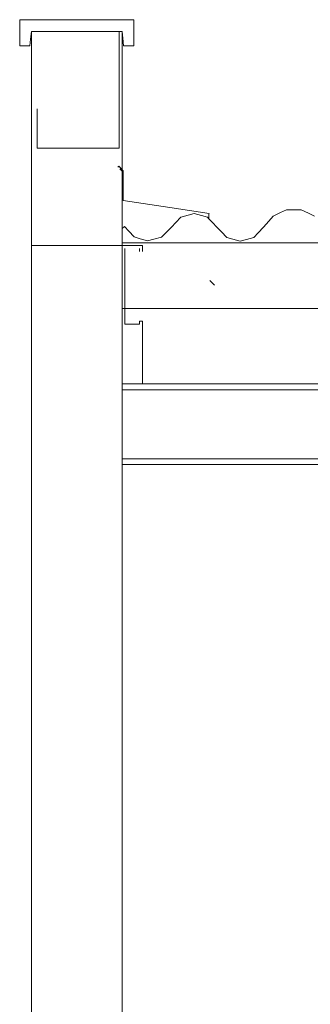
# Model space of a CAD drawing. Header units: millimetres. Extents: x -16331 to -10174, y -4135 to -3584.
# Tile 374 of 456: x -10217.75 to -10215.77, y -4007.02 to -4000.28. Entities that reach past the tile are written whole.
import ezdxf

# ---------------------------------------------------------------- set-up
doc = ezdxf.new("R2010")
doc.units = ezdxf.units.MM
for name, color, linetype, lineweight in [('DI-Elementos externos em corte', 9, 'Continuous', 18), ('DI-Elementos externos em vista', 9, 'Continuous', 5), ('IFC-IfcBuildingElementProxy-Contorno', 250, 'Continuous', 5), ('IFC-IfcRoof-Contorno', 250, 'Continuous', 5)]:
    doc.layers.add(name, color=color, linetype=linetype, lineweight=lineweight)

msp = doc.modelspace()

# ---------------------------------------------------------------- linework, layer by layer
at = {"layer": 'DI-Elementos externos em corte'}
for p, q in [((-10217.3329, -4000.2756), (-10217.7542, -4000.2756)), ((-10217.7542, -4000.2756), (-10217.7542, -4000.3584)), ((-10216.9742, -4000.2756), (-10217.3329, -4000.2756)), ((-10216.9742, -4000.3728), (-10216.9742, -4000.2756)), ((-10217.7542, -4000.3584), (-10217.7542, -4000.4556)), ((-10217.6798, -4000.4096), (-10217.6742, -4000.3556)), ((-10217.6742, -4000.3556), (-10217.389, -4000.3556)), ((-10217.6742, -4000.3556), (-10217.6742, -4001.1556)), ((-10217.6342, -4000.3556), (-10217.6742, -4000.3556)), ((-10217.3361, -4000.3556), (-10217.6342, -4000.3556)), ((-10217.0742, -4000.3556), (-10217.4452, -4000.3556)), ((-10217.389, -4000.3556), (-10217.0742, -4000.3556)), ((-10217.0742, -4000.3556), (-10217.3361, -4000.3556)), ((-10217.0742, -4000.3556), (-10217.0542, -4000.3556)), ((-10217.0542, -4000.3556), (-10217.0742, -4000.3556)), ((-10217.0742, -4000.6255), (-10217.0742, -4000.3556)), ((-10217.0542, -4000.3556), (-10217.0493, -4000.4016)), ((-10217.0542, -4001.1556), (-10217.0542, -4000.3556)), ((-10216.9742, -4000.4556), (-10216.9742, -4000.3728)), ((-10217.7542, -4000.4556), (-10217.7222, -4000.4556)), ((-10217.7222, -4000.4556), (-10217.6847, -4000.4556)), ((-10217.6847, -4000.4556), (-10217.6798, -4000.4096)), ((-10217.0493, -4000.4016), (-10217.0436, -4000.4556)), ((-10217.0436, -4000.4556), (-10217.0117, -4000.4556)), ((-10217.0117, -4000.4556), (-10216.9742, -4000.4556)), ((-10217.0742, -4001.1556), (-10217.0742, -4000.6255)), ((-10217.6342, -4000.8856), (-10217.6342, -4001.1556)), ((-10217.6742, -4001.1556), (-10217.6742, -4001.4177)), ((-10217.6342, -4001.1556), (-10217.2631, -4001.1556)), ((-10217.2631, -4001.1556), (-10217.0742, -4001.1556)), ((-10217.0542, -4001.2555), (-10217.0542, -4001.1556)), ((-10217.0542, -4001.3012), (-10217.0542, -4001.2555)), ((-10217.0768, -4001.2783), (-10217.0824, -4001.2841)), ((-10217.0602, -4001.2951), (-10217.0768, -4001.2783)), ((-10217.0694, -4001.2972), (-10217.0542, -4001.3127)), ((-10217.0462, -4001.3093), (-10217.0602, -4001.2951)), ((-10217.0542, -4001.3127), (-10217.0542, -4001.3012)), ((-10217.0542, -4001.3127), (-10217.0542, -4001.4076)), ((-10217.0542, -4001.4177), (-10217.0542, -4001.3127)), ((-10217.0462, -4001.4195), (-10217.0462, -4001.3093)), ((-10217.6742, -4001.4177), (-10217.6742, -4001.822)), ((-10217.0542, -4001.4076), (-10217.0542, -4001.5202)), ((-10217.0542, -4001.8034), (-10217.0542, -4001.4177)), ((-10217.0462, -4001.5133), (-10217.0462, -4001.4195)), ((-10216.728, -4001.5615), (-10217.0462, -4001.5133)), ((-10216.4596, -4001.6022), (-10216.728, -4001.5615)), ((-10216.5609, -4001.6028), (-10216.6018, -4001.614)), ((-10216.5113, -4001.6165), (-10216.5609, -4001.6028)), ((-10216.4603, -4001.6066), (-10216.4596, -4001.6022)), ((-10215.9704, -4001.5965), (-10216.0203, -4001.6195)), ((-10215.9294, -4001.5776), (-10215.9704, -4001.5965)), ((-10215.8746, -4001.5777), (-10215.9294, -4001.5776)), ((-10215.8295, -4001.5777), (-10215.8746, -4001.5777)), ((-10215.7797, -4001.6008), (-10215.8295, -4001.5777)), ((-10215.7387, -4001.6198), (-10215.7797, -4001.6008)), ((-10216.6871, -4001.665), (-10216.7166, -4001.6958)), ((-10216.6513, -4001.6277), (-10216.6871, -4001.665)), ((-10216.6018, -4001.614), (-10216.6513, -4001.6277)), ((-10216.4705, -4001.6277), (-10216.5113, -4001.6165)), ((-10216.4608, -4001.6378), (-10216.4705, -4001.6277)), ((-10216.4608, -4001.6102), (-10216.4603, -4001.6066)), ((-10216.4347, -4001.665), (-10216.4608, -4001.6378)), ((-10216.4052, -4001.6958), (-10216.4347, -4001.665)), ((-10216.0499, -4001.654), (-10216.0858, -4001.6958)), ((-10216.0203, -4001.6195), (-10216.0499, -4001.654)), ((-10217.0386, -4001.6909), (-10217.0533, -4001.7059)), ((-10217.0086, -4001.7234), (-10217.0386, -4001.6909)), ((-10216.9723, -4001.7626), (-10217.0086, -4001.7234)), ((-10216.754, -4001.7338), (-10216.7851, -4001.7654)), ((-10216.7166, -4001.6958), (-10216.754, -4001.7338)), ((-10216.3748, -4001.7274), (-10216.4052, -4001.6958)), ((-10216.3382, -4001.7655), (-10216.3748, -4001.7274)), ((-10216.1224, -4001.7338), (-10216.1528, -4001.7655)), ((-10216.0858, -4001.6958), (-10216.1224, -4001.7338)), ((-10217.0542, -4001.8034), (-10217.0542, -4001.8364)), ((-10216.943, -4001.8034), (-10217.0542, -4001.8034)), ((-10217.0542, -4001.822), (-10217.0542, -4001.8034)), ((-10216.9299, -4001.775), (-10216.9723, -4001.7626)), ((-10216.7001, -4001.8034), (-10216.943, -4001.8034)), ((-10216.8791, -4001.7899), (-10216.9299, -4001.775)), ((-10216.8363, -4001.7788), (-10216.8791, -4001.7899)), ((-10216.7851, -4001.7654), (-10216.8363, -4001.7788)), ((-10216.4217, -4001.8034), (-10216.7001, -4001.8034)), ((-10216.4157, -4001.8034), (-10216.4217, -4001.8034)), ((-10215.9668, -4001.8034), (-10216.4157, -4001.8034)), ((-10216.2961, -4001.7771), (-10216.3382, -4001.7655)), ((-10216.2455, -4001.7911), (-10216.2961, -4001.7771)), ((-10216.2033, -4001.7794), (-10216.2455, -4001.7911)), ((-10216.1528, -4001.7655), (-10216.2033, -4001.7794)), ((-10215.8125, -4001.8034), (-10215.9668, -4001.8034)), ((-10215.7906, -4001.8034), (-10215.8125, -4001.8034)), ((-10215.5058, -4001.8034), (-10215.7906, -4001.8034)), ((-10217.6742, -4001.822), (-10217.6742, -4006.4302)), ((-10217.3361, -4001.822), (-10217.6742, -4001.822)), ((-10217.0542, -4001.822), (-10217.3361, -4001.822)), ((-10217.0533, -4001.822), (-10217.0542, -4001.822)), ((-10217.0542, -4001.822), (-10217.0542, -4001.908)), ((-10217.0542, -4001.908), (-10217.0542, -4001.822)), ((-10217.0542, -4001.8364), (-10217.0542, -4001.864)), ((-10217.0342, -4001.822), (-10217.0533, -4001.822)), ((-10216.9738, -4001.822), (-10217.0342, -4001.822)), ((-10217.0342, -4001.911), (-10217.0342, -4001.8422)), ((-10216.9142, -4001.822), (-10216.9738, -4001.822)), ((-10216.9342, -4001.8422), (-10216.9342, -4001.8508)), ((-10216.9342, -4001.8508), (-10216.9342, -4001.8624)), ((-10216.9142, -4001.8392), (-10216.9142, -4001.822)), ((-10216.9142, -4001.8624), (-10216.9142, -4001.8392)), ((-10217.0542, -4001.908), (-10217.0542, -4002.0566)), ((-10217.0542, -4002.2518), (-10217.0542, -4001.908)), ((-10217.0342, -4002.0598), (-10217.0342, -4001.911)), ((-10217.0542, -4002.0566), (-10217.0542, -4002.0928)), ((-10217.0342, -4002.1133), (-10217.0342, -4002.0598)), ((-10217.0542, -4002.0928), (-10217.0542, -4002.2518)), ((-10217.0342, -4002.2518), (-10217.0342, -4002.1133)), ((-10217.0542, -4002.2518), (-10217.0542, -4002.3599)), ((-10217.0542, -4002.7687), (-10217.0542, -4002.2518)), ((-10217.0342, -4002.3599), (-10217.0342, -4002.2518)), ((-10216.9342, -4002.3397), (-10216.9342, -4002.3481)), ((-10216.9224, -4002.3397), (-10216.9342, -4002.3397)), ((-10216.9142, -4002.3397), (-10216.9224, -4002.3397)), ((-10216.9142, -4002.3564), (-10216.9142, -4002.3397)), ((-10217.0542, -4002.3599), (-10217.0542, -4002.3801)), ((-10216.9755, -4002.3599), (-10217.0342, -4002.3599)), ((-10216.9342, -4002.3599), (-10216.9755, -4002.3599)), ((-10216.9342, -4002.3481), (-10216.9342, -4002.3599)), ((-10216.9142, -4002.3801), (-10216.9142, -4002.3564)), ((-10217.0542, -4002.7887), (-10217.0542, -4002.7687)), ((-10217.0542, -4002.8087), (-10217.0542, -4002.7887)), ((-10217.0542, -4003.2807), (-10217.0542, -4002.8087)), ((-10217.0542, -4003.3007), (-10217.0542, -4003.2807)), ((-10217.0542, -4003.3207), (-10217.0542, -4003.3007)), ((-10217.0542, -4006.4302), (-10217.0542, -4003.3207)), ((-10217.6742, -4006.4302), (-10217.6742, -4007.2279)), ((-10217.0542, -4010.7556), (-10217.0542, -4006.4302))]:
    msp.add_line(p, q, dxfattribs=at)
at = {"layer": 'DI-Elementos externos em corte', "lineweight": 5}
for p, q in [((-10217.3329, -4000.2756), (-10217.7542, -4000.2756)), ((-10217.7542, -4000.2756), (-10217.7542, -4000.3584)), ((-10216.9742, -4000.2756), (-10217.3329, -4000.2756)), ((-10216.9742, -4000.3728), (-10216.9742, -4000.2756)), ((-10217.7542, -4000.3584), (-10217.7542, -4000.4556)), ((-10217.6798, -4000.4096), (-10217.6742, -4000.3556)), ((-10217.6742, -4000.3556), (-10217.389, -4000.3556)), ((-10217.6742, -4000.3556), (-10217.6742, -4001.1556)), ((-10217.6342, -4000.3556), (-10217.6742, -4000.3556)), ((-10217.3361, -4000.3556), (-10217.6342, -4000.3556)), ((-10217.0742, -4000.3556), (-10217.4452, -4000.3556)), ((-10217.389, -4000.3556), (-10217.0742, -4000.3556)), ((-10217.0742, -4000.3556), (-10217.3361, -4000.3556)), ((-10217.0742, -4000.3556), (-10217.0542, -4000.3556)), ((-10217.0542, -4000.3556), (-10217.0742, -4000.3556)), ((-10217.0742, -4000.6255), (-10217.0742, -4000.3556)), ((-10217.0542, -4000.3556), (-10217.0493, -4000.4016)), ((-10217.0542, -4001.1556), (-10217.0542, -4000.3556)), ((-10216.9742, -4000.4556), (-10216.9742, -4000.3728)), ((-10217.7542, -4000.4556), (-10217.7222, -4000.4556)), ((-10217.7222, -4000.4556), (-10217.6847, -4000.4556)), ((-10217.6847, -4000.4556), (-10217.6798, -4000.4096)), ((-10217.0493, -4000.4016), (-10217.0436, -4000.4556)), ((-10217.0436, -4000.4556), (-10217.0117, -4000.4556)), ((-10217.0117, -4000.4556), (-10216.9742, -4000.4556)), ((-10217.0742, -4001.1556), (-10217.0742, -4000.6255)), ((-10217.6342, -4000.8856), (-10217.6342, -4001.1556)), ((-10217.6742, -4001.1556), (-10217.6742, -4001.4177)), ((-10217.6342, -4001.1556), (-10217.2631, -4001.1556)), ((-10217.2631, -4001.1556), (-10217.0742, -4001.1556)), ((-10217.0542, -4001.2555), (-10217.0542, -4001.1556)), ((-10217.0542, -4001.3012), (-10217.0542, -4001.2555)), ((-10217.0768, -4001.2783), (-10217.0824, -4001.2841)), ((-10217.0602, -4001.2951), (-10217.0768, -4001.2783)), ((-10217.0694, -4001.2972), (-10217.0542, -4001.3127)), ((-10217.0462, -4001.3093), (-10217.0602, -4001.2951)), ((-10217.0542, -4001.3127), (-10217.0542, -4001.3012)), ((-10217.0542, -4001.3127), (-10217.0542, -4001.4076)), ((-10217.0542, -4001.4177), (-10217.0542, -4001.3127)), ((-10217.0462, -4001.4195), (-10217.0462, -4001.3093)), ((-10217.6742, -4001.4177), (-10217.6742, -4001.822)), ((-10217.0542, -4001.4076), (-10217.0542, -4001.5202)), ((-10217.0542, -4001.8034), (-10217.0542, -4001.4177)), ((-10217.0462, -4001.5133), (-10217.0462, -4001.4195)), ((-10216.728, -4001.5615), (-10217.0462, -4001.5133)), ((-10216.4596, -4001.6022), (-10216.728, -4001.5615)), ((-10216.5609, -4001.6028), (-10216.6018, -4001.614)), ((-10216.5113, -4001.6165), (-10216.5609, -4001.6028)), ((-10216.4603, -4001.6066), (-10216.4596, -4001.6022)), ((-10215.9704, -4001.5965), (-10216.0203, -4001.6195)), ((-10215.9294, -4001.5776), (-10215.9704, -4001.5965)), ((-10215.8746, -4001.5777), (-10215.9294, -4001.5776)), ((-10215.8295, -4001.5777), (-10215.8746, -4001.5777)), ((-10215.7797, -4001.6008), (-10215.8295, -4001.5777)), ((-10215.7387, -4001.6198), (-10215.7797, -4001.6008)), ((-10216.6871, -4001.665), (-10216.7166, -4001.6958)), ((-10216.6513, -4001.6277), (-10216.6871, -4001.665)), ((-10216.6018, -4001.614), (-10216.6513, -4001.6277)), ((-10216.4705, -4001.6277), (-10216.5113, -4001.6165)), ((-10216.4608, -4001.6378), (-10216.4705, -4001.6277)), ((-10216.4608, -4001.6102), (-10216.4603, -4001.6066)), ((-10216.4347, -4001.665), (-10216.4608, -4001.6378)), ((-10216.4052, -4001.6958), (-10216.4347, -4001.665)), ((-10216.0499, -4001.654), (-10216.0858, -4001.6958)), ((-10216.0203, -4001.6195), (-10216.0499, -4001.654)), ((-10217.0386, -4001.6909), (-10217.0533, -4001.7059)), ((-10217.0086, -4001.7234), (-10217.0386, -4001.6909)), ((-10216.9723, -4001.7626), (-10217.0086, -4001.7234)), ((-10216.754, -4001.7338), (-10216.7851, -4001.7654)), ((-10216.7166, -4001.6958), (-10216.754, -4001.7338)), ((-10216.3748, -4001.7274), (-10216.4052, -4001.6958)), ((-10216.3382, -4001.7655), (-10216.3748, -4001.7274)), ((-10216.1224, -4001.7338), (-10216.1528, -4001.7655)), ((-10216.0858, -4001.6958), (-10216.1224, -4001.7338)), ((-10217.0542, -4001.8034), (-10217.0542, -4001.8364)), ((-10216.943, -4001.8034), (-10217.0542, -4001.8034)), ((-10217.0542, -4001.822), (-10217.0542, -4001.8034)), ((-10216.9299, -4001.775), (-10216.9723, -4001.7626)), ((-10216.7001, -4001.8034), (-10216.943, -4001.8034)), ((-10216.8791, -4001.7899), (-10216.9299, -4001.775)), ((-10216.8363, -4001.7788), (-10216.8791, -4001.7899)), ((-10216.7851, -4001.7654), (-10216.8363, -4001.7788)), ((-10216.4217, -4001.8034), (-10216.7001, -4001.8034)), ((-10216.4157, -4001.8034), (-10216.4217, -4001.8034)), ((-10215.9668, -4001.8034), (-10216.4157, -4001.8034)), ((-10216.2961, -4001.7771), (-10216.3382, -4001.7655)), ((-10216.2455, -4001.7911), (-10216.2961, -4001.7771)), ((-10216.2033, -4001.7794), (-10216.2455, -4001.7911)), ((-10216.1528, -4001.7655), (-10216.2033, -4001.7794)), ((-10215.8125, -4001.8034), (-10215.9668, -4001.8034)), ((-10215.7906, -4001.8034), (-10215.8125, -4001.8034)), ((-10215.5058, -4001.8034), (-10215.7906, -4001.8034)), ((-10217.6742, -4001.822), (-10217.6742, -4006.4302)), ((-10217.3361, -4001.822), (-10217.6742, -4001.822)), ((-10217.0542, -4001.822), (-10217.3361, -4001.822)), ((-10217.0533, -4001.822), (-10217.0542, -4001.822)), ((-10217.0542, -4001.822), (-10217.0542, -4001.908)), ((-10217.0542, -4001.908), (-10217.0542, -4001.822)), ((-10217.0542, -4001.8364), (-10217.0542, -4001.864)), ((-10217.0342, -4001.822), (-10217.0533, -4001.822)), ((-10216.9738, -4001.822), (-10217.0342, -4001.822)), ((-10217.0342, -4001.911), (-10217.0342, -4001.8422)), ((-10216.9142, -4001.822), (-10216.9738, -4001.822)), ((-10216.9342, -4001.8422), (-10216.9342, -4001.8508)), ((-10216.9342, -4001.8508), (-10216.9342, -4001.8624)), ((-10216.9142, -4001.8392), (-10216.9142, -4001.822)), ((-10216.9142, -4001.8624), (-10216.9142, -4001.8392)), ((-10217.0542, -4001.908), (-10217.0542, -4002.0566)), ((-10217.0542, -4002.2518), (-10217.0542, -4001.908)), ((-10217.0342, -4002.0598), (-10217.0342, -4001.911)), ((-10217.0542, -4002.0566), (-10217.0542, -4002.0928)), ((-10217.0342, -4002.1133), (-10217.0342, -4002.0598)), ((-10217.0542, -4002.0928), (-10217.0542, -4002.2518)), ((-10217.0342, -4002.2518), (-10217.0342, -4002.1133)), ((-10217.0542, -4002.2518), (-10217.0542, -4002.3599)), ((-10217.0542, -4002.7687), (-10217.0542, -4002.2518)), ((-10217.0342, -4002.3599), (-10217.0342, -4002.2518)), ((-10216.9342, -4002.3397), (-10216.9342, -4002.3481)), ((-10216.9224, -4002.3397), (-10216.9342, -4002.3397)), ((-10216.9142, -4002.3397), (-10216.9224, -4002.3397)), ((-10216.9142, -4002.3564), (-10216.9142, -4002.3397)), ((-10217.0542, -4002.3599), (-10217.0542, -4002.3801)), ((-10216.9755, -4002.3599), (-10217.0342, -4002.3599)), ((-10216.9342, -4002.3599), (-10216.9755, -4002.3599)), ((-10216.9342, -4002.3481), (-10216.9342, -4002.3599)), ((-10216.9142, -4002.3801), (-10216.9142, -4002.3564)), ((-10217.0542, -4002.7887), (-10217.0542, -4002.7687)), ((-10217.0542, -4002.8087), (-10217.0542, -4002.7887)), ((-10217.0542, -4003.2807), (-10217.0542, -4002.8087)), ((-10217.0542, -4003.3007), (-10217.0542, -4003.2807)), ((-10217.0542, -4003.3207), (-10217.0542, -4003.3007)), ((-10217.0542, -4006.4302), (-10217.0542, -4003.3207)), ((-10217.6742, -4006.4302), (-10217.6742, -4007.2279)), ((-10217.0542, -4010.7556), (-10217.0542, -4006.4302))]:
    msp.add_line(p, q, dxfattribs=at)
at = {"layer": 'DI-Elementos externos em vista'}
for p, q in [((-10217.0542, -4001.5202), (-10217.0542, -4001.6742)), ((-10216.4608, -4001.6304), (-10216.4608, -4001.6102)), ((-10216.4608, -4001.6378), (-10216.4608, -4001.6304)), ((-10217.0542, -4001.6742), (-10217.0542, -4001.7067)), ((-10217.0542, -4001.7067), (-10217.0542, -4001.7385)), ((-10217.0542, -4001.7385), (-10217.0542, -4001.8034)), ((-10217.0533, -4001.7059), (-10217.0533, -4001.8034)), ((-10217.0542, -4001.9774), (-10217.0542, -4002.0928)), ((-10216.4548, -4002.0598), (-10216.4225, -4002.0936)), ((-10217.0542, -4002.0928), (-10217.0542, -4002.1473)), ((-10217.0542, -4002.1473), (-10217.0542, -4002.1493)), ((-10217.0542, -4002.1493), (-10217.0542, -4002.2518)), ((-10217.0542, -4002.2518), (-10216.8988, -4002.2518)), ((-10216.8988, -4002.2518), (-10216.8506, -4002.2518)), ((-10216.8506, -4002.2518), (-10216.6791, -4002.2518)), ((-10216.6791, -4002.2518), (-10216.2204, -4002.2518)), ((-10216.2204, -4002.2518), (-10216.0524, -4002.2518)), ((-10216.0524, -4002.2518), (-10215.5408, -4002.2518)), ((-10217.0542, -4002.3801), (-10217.0542, -4002.7679)), ((-10216.9142, -4002.7679), (-10216.9142, -4002.3801)), ((-10206.1346, -4002.7687), (-10217.0546, -4002.7687)), ((-10217.0546, -4002.8087), (-10217.0546, -4003.2807)), ((-10217.0542, -4002.7679), (-10216.9181, -4002.7679)), ((-10217.0542, -4002.8087), (-10206.1346, -4002.8087)), ((-10216.9181, -4002.7679), (-10216.9158, -4002.7679)), ((-10216.9158, -4002.7679), (-10216.9142, -4002.7679)), ((-10206.1346, -4003.2807), (-10217.0546, -4003.2807)), ((-10217.0542, -4003.3207), (-10206.1346, -4003.3207))]:
    msp.add_line(p, q, dxfattribs=at)
at = {"layer": 'IFC-IfcBuildingElementProxy-Contorno', "lineweight": 5}
for p, q in [((-10217.0542, -4001.5202), (-10217.0542, -4001.6742)), ((-10216.4608, -4001.6304), (-10216.4608, -4001.6102)), ((-10216.4608, -4001.6378), (-10216.4608, -4001.6304)), ((-10217.0542, -4001.6742), (-10217.0542, -4001.7067)), ((-10217.0542, -4001.7067), (-10217.0542, -4001.7385)), ((-10217.0542, -4001.7385), (-10217.0542, -4001.8034))]:
    msp.add_line(p, q, dxfattribs=at)
at = {"layer": 'IFC-IfcRoof-Contorno', "lineweight": 5}
for p, q in [((-10217.0533, -4001.7059), (-10217.0533, -4001.8034)), ((-10217.0542, -4001.9774), (-10217.0542, -4002.0928)), ((-10216.4548, -4002.0598), (-10216.4225, -4002.0936)), ((-10217.0542, -4002.0928), (-10217.0542, -4002.1473)), ((-10217.0542, -4002.1473), (-10217.0542, -4002.1493)), ((-10217.0542, -4002.1493), (-10217.0542, -4002.2518)), ((-10217.0542, -4002.2518), (-10216.8988, -4002.2518)), ((-10216.8988, -4002.2518), (-10216.8506, -4002.2518)), ((-10216.8506, -4002.2518), (-10216.6791, -4002.2518)), ((-10216.6791, -4002.2518), (-10216.2204, -4002.2518)), ((-10216.2204, -4002.2518), (-10216.0524, -4002.2518)), ((-10216.0524, -4002.2518), (-10215.5408, -4002.2518)), ((-10217.0542, -4002.3801), (-10217.0542, -4002.7679)), ((-10216.9142, -4002.7679), (-10216.9142, -4002.3801)), ((-10206.1346, -4002.7687), (-10217.0546, -4002.7687)), ((-10217.0546, -4002.8087), (-10217.0546, -4003.2807)), ((-10217.0542, -4002.7679), (-10216.9181, -4002.7679)), ((-10217.0542, -4002.8087), (-10206.1346, -4002.8087)), ((-10216.9181, -4002.7679), (-10216.9158, -4002.7679)), ((-10216.9158, -4002.7679), (-10216.9142, -4002.7679)), ((-10206.1346, -4003.2807), (-10217.0546, -4003.2807)), ((-10217.0542, -4003.3207), (-10206.1346, -4003.3207))]:
    msp.add_line(p, q, dxfattribs=at)

doc.saveas('drawing.dxf')
